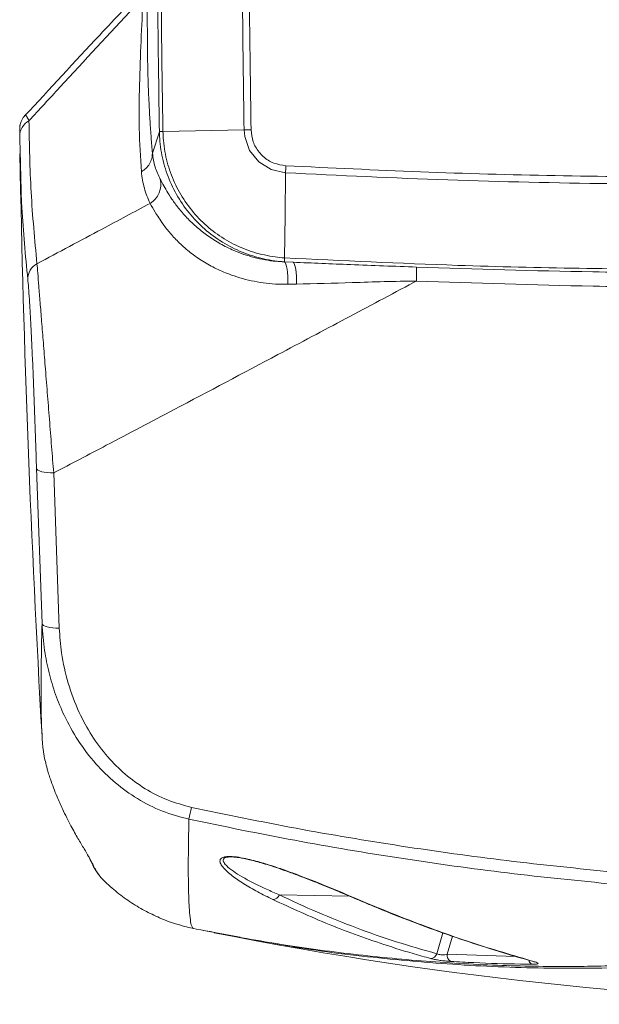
# Model space of a CAD drawing. Header units: millimetres. Extents: x 0 to 8410, y 0 to 5940.
# Tile 300 of 316: x 7117 to 7275, y 3503 to 3769. Entities that reach past the tile are written whole.
import ezdxf

# ---------------------------------------------------------------- set-up
doc = ezdxf.new("R2010")
doc.units = ezdxf.units.MM
doc.header["$LTSCALE"] = 10

msp = doc.modelspace()

# ---------------------------------------------------------------- linework, layer by layer
at = {"color": 8, "linetype": 'Continuous', "lineweight": 0}
for p, q in [((7153.42183, 3733.106318), (7155.322473, 3738.892976)), ((7189.183439, 3703.708711), (7189.168478, 3703.674379)), ((7189.168478, 3703.674379), (7191.550816, 3703.580919)), ((7191.550816, 3703.580919), (7189.183439, 3703.708711)), ((7192.440028, 3697.640363), (7190.119113, 3697.605792)), ((7123.502324, 3605.706158), (7121.999974, 3647.773686)), ((7126.667465, 3646.50518), (7128.168802, 3604.489747)), ((7136.531512, 3541.899148), (7136.916707, 3541.184369)), ((7187.841366, 3532.235208), (7206.838052, 3531.881514)), ((7230.524386, 3516.289297), (7232.141028, 3521.92587)), ((7234.750117, 3521.035376), (7233.353104, 3516.164604)), ((7233.353104, 3516.164604), (7251.938629, 3515.529338))]:
    msp.add_line(p, q, dxfattribs=at)
at = {"color": 7, "linetype": 'Continuous', "lineweight": 0}
for p, q in [((7155.322428, 3738.900247), (7155.322473, 3738.892976)), ((7156.271617, 3739.014927), (7178.280125, 3739.411894)), ((7117.598738, 3732.908192), (7117.449741, 3737.660232)), ((7189.183439, 3703.708711), (7189.191754, 3703.708473)), ((7123.501192, 3575.488511), (7123.49927, 3575.527373)), ((7123.723413, 3572.27284), (7123.869176, 3571.049395)), ((7139.279525, 3537.18895), (7139.548148, 3536.850515)), ((7139.524232, 3536.835018), (7139.712195, 3536.631647)), ((7164.518767, 3523.145829), (7165.343386, 3522.976731)), ((7167.239468, 3522.59523), (7177.165712, 3520.807687))]:
    msp.add_line(p, q, dxfattribs=at)
at = {"color": 8, "linetype": 'Continuous', "lineweight": 0, "flags": 128}
for points in [[(7189.528103, 3727.792326), (7189.528043, 3727.792326), (7185.63437, 3728.675547), (7182.247247, 3730.792108), (7179.770063, 3733.88249), (7178.456958, 3737.585846), (7178.280111, 3739.411894), (7178.280111, 3739.411894)], [(7189.168478, 3703.674379), (7189.398955, 3703.462663), (7189.609329, 3703.051868), (7189.792301, 3702.456299), (7189.941551, 3701.696578), (7190.051938, 3700.798813), (7190.11962, 3699.794236), (7190.142284, 3698.717418), (7190.119113, 3697.605792)], [(7191.550816, 3703.580919), (7191.764991, 3703.374329), (7191.960405, 3702.973905), (7192.130472, 3702.393356), (7192.26947, 3701.651994), (7192.37272, 3700.774852), (7192.43678, 3699.791494), (7192.459459, 3698.734823), (7192.440028, 3697.640363)], [(7121.999974, 3647.773686), (7122.12133, 3647.512499), (7122.405331, 3647.266689), (7122.842486, 3647.044364), (7123.418222, 3646.852914), (7124.113302, 3646.698895), (7124.904539, 3646.587435), (7125.765513, 3646.522108), (7126.667465, 3646.50518)], [(7123.502324, 3605.706158), (7123.623635, 3605.446878), (7123.907561, 3605.204526), (7124.344627, 3604.987326), (7124.920244, 3604.802433), (7125.61519, 3604.656163), (7126.406263, 3604.553166), (7127.267043, 3604.497138), (7128.168802, 3604.489747)], [(7136.5793, 3541.680756), (7136.627595, 3541.585389), (7136.916707, 3541.184369)], [(7256.798024, 3514.13137), (7256.897303, 3514.107052), (7257.12883, 3514.084879)]]:
    msp.add_lwpolyline(points, dxfattribs=at)
at = {"color": 7, "linetype": 'Continuous', "lineweight": 0, "flags": 128}
msp.add_lwpolyline([(7189.241524, 3704.760495), (7189.384128, 3716.221038), (7189.528103, 3727.792564)], dxfattribs=at)
at = {"color": 7, "linetype": 'Continuous', "lineweight": 0}
for centre, radius, start, end in [((11151.817261, 3807.574759), 4000, 178.374395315, 180.687447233), ((11151.817261, 3807.574759), 4035, 181.060325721, 183.297379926), ((7366.817261, 4507.574759), 1005, 258.717778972, 269.646402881)]:
    msp.add_arc(centre, radius, start, end, dxfattribs=at)
at = {"color": 8, "linetype": 'Continuous', "lineweight": 0}
for centre, radius, start, end in [((7122.171871, 3737.699672), 4.722295, 118.08143945, 180.47852556), ((7149.822128, 3724.630371), 5.906497, 300.13758502, 14.5056763), ((7124.410691, 3698.976505), 4.771581, 118.47514542, 180.37557726), ((7143.872468, 3701.813123), 81.164837, 357.65144489, 0.32426911), ((6969.753807, 3597.791442), 198.736343, 346.89730669, 347.8396783), ((7185.974888, 3533.010813), 2.021213, 272.05638236, 337.43493277), ((7209.146278, 3532.066166), 1.070854, 246.51668298, 273.08342915), ((7228.764485, 3516.846987), 1.846151, 271.51150342, 342.41725249), ((7235.197527, 3515.845495), 1.871824, 170.18427428, 242.08624159), ((7256.937614, 3514.845278), 1.527383, 191.72490925, 246.77914595)]:
    msp.add_arc(centre, radius, start, end, dxfattribs=at)
for points, knots in [([(7178.28014, 3739.411894), (7178.10116, 3751.316149), (7177.743186, 3775.125596), (7177.708977, 3798.937717), (7177.691872, 3810.844246)], [0, 0, 0, 0, 0.49998033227, 1, 1, 1, 1]), ([(7179.581042, 3810.842696), (7179.598144, 3798.941969), (7179.632346, 3775.141529), (7179.990347, 3751.343766), (7180.169339, 3739.445391)], [0, 0, 0, 0, 0.5000213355, 1, 1, 1, 1]), ([(7155.322473, 3738.892976), (7155.166037, 3749.120073), (7154.844035, 3770.171202), (7154.772022, 3791.224692), (7154.734994, 3802.049938)], [0, 0, 0, 0, 0.4858217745, 1, 1, 1, 1]), ([(7155.685897, 3802.051488), (7155.722922, 3791.229063), (7155.794811, 3770.215712), (7156.115898, 3749.204713), (7156.271617, 3739.014927)], [0, 0, 0, 0, 0.5150261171, 1, 1, 1, 1]), ([(7150.8512, 3775.139514), (7150.063727, 3774.29993), (7142.52416, 3766.261437), (7132.207856, 3755.18104), (7122.739901, 3744.897429), (7119.948964, 3741.866055)], [0, 0, 0, 0, 0.0759970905, 0.7276250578, 1, 1, 1, 1]), ([(7150.424237, 3728.077236), (7150.186688, 3731.974073), (7149.711602, 3739.767538), (7149.880745, 3751.663349), (7150.352648, 3763.535428), (7150.68503, 3771.271807), (7150.8512, 3775.139514)], [0, 0, 0, 0, 0.2500315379, 0.5000497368, 0.7500560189, 1, 1, 1, 1]), ([(7152.106385, 3759.583178), (7152.108238, 3759.399097), (7152.117755, 3758.453577), (7152.149669, 3756.7191), (7152.202765, 3754.456094), (7152.272821, 3752.166248), (7152.354587, 3749.958604), (7152.447054, 3747.835002), (7152.542159, 3745.904398), (7152.651442, 3743.892856), (7152.822879, 3741.040354), (7153.071192, 3737.403662), (7153.308229, 3734.498588), (7153.42183, 3733.106318)], [0, 0, 0, 0, 0.0211802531, 0.1087906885, 0.1999399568, 0.2822218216, 0.3725465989, 0.453692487, 0.5256599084, 0.5931243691, 0.682388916, 0.8477834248, 1, 1, 1, 1]), ([(7118.806074, 3743.190828), (7118.828965, 3743.230489), (7118.990178, 3743.509801), (7119.367538, 3743.170642), (7119.755032, 3742.301194), (7119.948964, 3741.866055)], [0, 0, 0, 0, 0.0763546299, 0.5377361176, 1, 1, 1, 1]), ([(7119.948964, 3741.866055), (7120.069241, 3735.434489), (7120.309824, 3722.569787), (7121.527031, 3709.637681), (7122.135709, 3703.170839)], [0, 0, 0, 0, 0.4999390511, 1, 1, 1, 1]), ([(7189.191754, 3703.708473), (7189.189017, 3703.708632), (7188.302409, 3703.760087), (7185.404068, 3704.041746), (7180.568862, 3705.115286), (7174.935581, 3707.392019), (7169.787015, 3710.585249), (7165.229551, 3714.573614), (7161.411041, 3719.291576), (7158.410723, 3724.585368), (7156.374422, 3730.312097), (7155.476692, 3735.157542), (7155.358018, 3738.036775), (7155.322428, 3738.900247)], [0, 0, 0, 0, 0.00015325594, 0.04964752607, 0.16264519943, 0.27564155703, 0.38773255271, 0.49982380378, 0.61277468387, 0.72572499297, 0.83867140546, 0.95161811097, 1, 1, 1, 1]), ([(7156.273405, 3739.015046), (7156.307372, 3738.182019), (7156.421434, 3735.384651), (7157.290801, 3730.670615), (7159.271773, 3725.089196), (7162.193354, 3719.929752), (7165.913803, 3715.332534), (7170.355621, 3711.445206), (7175.374198, 3708.342196), (7180.864027, 3706.103221), (7185.572416, 3705.136571), (7188.384896, 3704.761567), (7189.241519, 3704.761568), (7189.241539, 3704.761568)], [0, 0, 0, 0, 0.0479420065, 0.1609927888, 0.2740420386, 0.3871016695, 0.5001594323, 0.6123771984, 0.7245967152, 0.8377012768, 0.9508058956, 0.999998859, 1, 1, 1, 1]), ([(7180.169384, 3739.445391), (7180.284353, 3738.340185), (7180.452912, 3736.71982), (7181.609397, 3734.234992), (7183.343499, 3732.066393), (7186.239316, 3730.209491), (7188.470166, 3729.883034), (7189.585487, 3729.719821)], [0, 0, 0, 0, 0.22190947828, 0.32534609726, 0.54876663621, 0.77440416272, 1, 1, 1, 1]), ([(7119.639213, 3698.945227), (7119.018487, 3705.414492), (7117.929547, 3716.763528), (7117.698207, 3728.053722), (7117.598738, 3732.908192)], [0, 0, 0, 0, 0.5700277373, 1, 1, 1, 1]), ([(7153.42183, 3733.106318), (7153.388537, 3732.61113), (7153.320753, 3731.60291), (7152.691199, 3730.181471), (7151.731371, 3728.936472), (7150.854781, 3728.360251), (7150.424237, 3728.077236)], [0, 0, 0, 0, 0.24557995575, 0.50000821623, 0.75442524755, 1, 1, 1, 1]), ([(7153.42183, 3733.106318), (7153.613684, 3731.854955), (7153.997884, 3729.349037), (7155.025753, 3727.190466), (7155.540343, 3726.109806)], [0, 0, 0, 0, 0.4993631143, 1, 1, 1, 1]), ([(7189.585517, 3729.720417), (7201.745294, 3729.124099), (7226.066071, 3727.931404), (7262.598619, 3726.94342), (7299.195625, 3726.540253), (7335.846212, 3726.800354), (7372.537353, 3727.651152), (7396.97763, 3728.758566), (7409.197143, 3729.312244)], [0, 0, 0, 0, 0.1663552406, 0.332727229, 0.4990822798, 0.6660491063, 0.8330330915, 1, 1, 1, 1]), ([(7152.787651, 3719.522301), (7152.208389, 3720.847058), (7151.048142, 3723.500512), (7150.632411, 3726.550152), (7150.424237, 3728.077236)], [0, 0, 0, 0, 0.49925755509, 1, 1, 1, 1]), ([(7155.540343, 3726.109806), (7155.768526, 3725.671072), (7156.225446, 3724.792541), (7157.261581, 3722.915256), (7158.630413, 3720.73015), (7160.427334, 3718.259822), (7162.680514, 3715.647747), (7165.349676, 3713.077304), (7168.413876, 3710.677843), (7171.756877, 3708.549408), (7175.906236, 3706.46859), (7180.972021, 3704.737025), (7185.65171, 3703.86433), (7188.418708, 3703.714877), (7189.168478, 3703.674379)], [0, 0, 0, 0, 0.0899607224, 0.180139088, 0.2700484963, 0.3565559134, 0.4433326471, 0.5297275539, 0.6056687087, 0.6818926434, 0.7578049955, 0.8599124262, 0.9620406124, 1, 1, 1, 1]), ([(7409.285988, 3727.382246), (7398.311452, 3726.878913), (7376.358755, 3725.872081), (7343.404946, 3725.015687), (7310.441466, 3724.636086), (7273.797843, 3724.811566), (7233.472682, 3725.6797), (7204.179185, 3727.088377), (7189.528133, 3727.792922)], [0, 0, 0, 0, 0.149861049, 0.2997716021, 0.4496330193, 0.5995440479, 0.799713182, 1, 1, 1, 1]), ([(7122.135709, 3703.170839), (7128.013957, 3706.30067), (7138.23041, 3711.740347), (7148.448676, 3717.202788), (7152.787651, 3719.522301)], [0, 0, 0, 0, 0.57537079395, 1, 1, 1, 1]), ([(7190.119113, 3697.605792), (7189.272602, 3697.607543), (7186.207901, 3697.613881), (7180.985248, 3698.260137), (7175.340945, 3699.792754), (7170.713073, 3701.763159), (7167.005512, 3703.822869), (7163.626989, 3706.182974), (7160.69463, 3708.758368), (7158.214791, 3711.407601), (7155.917068, 3714.33963), (7154.031792, 3717.32959), (7153.202393, 3718.791347), (7152.787651, 3719.522301)], [0, 0, 0, 0, 0.04254926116, 0.15404497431, 0.26547659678, 0.34373223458, 0.42229316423, 0.50052978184, 0.58411021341, 0.66807031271, 0.75172339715, 0.87584886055, 1, 1, 1, 1]), ([(7189.241539, 3704.759661), (7204.884179, 3704.005681), (7231.49129, 3702.723211), (7269.118305, 3701.849041), (7302.073679, 3701.553673), (7335.035189, 3701.797444), (7371.837481, 3702.595863), (7397.630974, 3703.776509), (7412.447865, 3704.454723)], [0, 0, 0, 0, 0.2105303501, 0.358098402, 0.5056664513, 0.653234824, 0.8008031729, 1, 1, 1, 1]), ([(7122.135709, 3703.170839), (7122.200711, 3702.377295), (7122.330716, 3700.790198), (7122.622795, 3697.173819), (7122.977436, 3692.754003), (7123.39112, 3687.577379), (7123.853638, 3681.773916), (7124.367732, 3675.315741), (7124.922361, 3668.347121), (7125.506562, 3661.015168), (7126.094451, 3653.651702), (7126.47645, 3648.887485), (7126.667465, 3646.50518)], [0, 0, 0, 0, 0.0954208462, 0.1908426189, 0.2858606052, 0.3809023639, 0.4777953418, 0.5747192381, 0.6805522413, 0.7864205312, 0.8932014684, 1, 1, 1, 1]), ([(7191.550816, 3703.580919), (7196.737233, 3703.360066), (7207.87771, 3702.885671), (7219.059738, 3702.486054), (7225.036006, 3702.272478)], [0, 0, 0, 0, 0.4655471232, 1, 1, 1, 1]), ([(7225.036006, 3702.272478), (7240.969705, 3701.756092), (7266.027838, 3700.943998), (7300.237804, 3700.688946), (7323.068391, 3700.796871), (7344.827245, 3701.132438), (7373.118126, 3701.801086), (7396.823889, 3702.937887), (7412.475317, 3703.688446)], [0, 0, 0, 0, 0.2551332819, 0.4012353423, 0.5473374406, 0.6203777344, 0.7493592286, 1, 1, 1, 1]), ([(7121.999974, 3647.773686), (7121.933217, 3649.939314), (7121.799718, 3654.270102), (7121.569802, 3660.953661), (7121.322438, 3667.604743), (7121.067524, 3673.911767), (7120.810192, 3679.754261), (7120.558361, 3684.988971), (7120.309137, 3689.651635), (7120.069048, 3693.617513), (7119.840698, 3696.846959), (7119.706375, 3698.245807), (7119.639213, 3698.945227)], [0, 0, 0, 0, 0.1080533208, 0.2160833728, 0.3226003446, 0.4290726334, 0.5258746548, 0.6226364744, 0.7169376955, 0.8112067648, 0.9056039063, 1, 1, 1, 1]), ([(7416.005164, 3700.258795), (7407.621291, 3699.771447), (7390.853514, 3698.796751), (7365.999849, 3697.818346), (7344.960363, 3697.252993), (7323.167007, 3696.894659), (7300.300024, 3696.775487), (7266.03308, 3697.048056), (7240.931025, 3697.927735), (7224.969129, 3698.487106)], [0, 0, 0, 0, 0.1317988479, 0.2635982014, 0.3903519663, 0.4621286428, 0.6057008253, 0.7492730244, 1, 1, 1, 1]), ([(7224.969129, 3698.487106), (7224.714041, 3698.351085), (7218.333363, 3694.948706), (7205.827084, 3688.291708), (7184.190018, 3676.808946), (7162.555422, 3665.373825), (7142.294444, 3654.705276), (7131.419773, 3648.998905), (7126.667465, 3646.50518)], [0, 0, 0, 0, 0.0077827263, 0.1946742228, 0.3815710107, 0.6680087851, 0.8549174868, 1, 1, 1, 1]), ([(7224.969129, 3698.487106), (7222.062013, 3698.44211), (7216.240637, 3698.352008), (7205.365091, 3697.971369), (7197.468202, 3697.769132), (7192.440028, 3697.640363)], [0, 0, 0, 0, 0.2659910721, 0.5326356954, 1, 1, 1, 1]), ([(7123.49927, 3575.527373), (7123.464874, 3576.168508), (7123.357419, 3578.171468), (7123.256, 3582.500446), (7123.228935, 3588.927684), (7123.299957, 3596.541524), (7123.434869, 3602.65128), (7123.502324, 3605.706158)], [0, 0, 0, 0, 0.1048695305, 0.3276213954, 0.5503730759, 0.7751865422, 1, 1, 1, 1]), ([(7163.316111, 3552.738491), (7160.886226, 3553.389177), (7156.025582, 3554.690785), (7149.312869, 3558.119317), (7143.262227, 3562.469876), (7137.840565, 3567.768823), (7133.171717, 3573.926817), (7129.615137, 3580.305933), (7127.068326, 3586.510872), (7125.320577, 3592.378172), (7124.00818, 3598.786973), (7123.681267, 3603.25855), (7123.502324, 3605.706158)], [0, 0, 0, 0, 0.1041086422, 0.2082547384, 0.3110894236, 0.4139763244, 0.5244864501, 0.6350538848, 0.721677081, 0.8085215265, 0.8951903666, 1, 1, 1, 1]), ([(7128.168802, 3604.489747), (7128.330475, 3602.238247), (7128.69168, 3597.208011), (7130.418867, 3589.511243), (7133.199971, 3581.997005), (7136.857461, 3575.317505), (7141.057097, 3569.679097), (7145.94475, 3564.82327), (7151.393721, 3560.845006), (7157.449029, 3557.709314), (7161.837279, 3556.521718), (7164.030905, 3555.928055)], [0, 0, 0, 0, 0.1065227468, 0.2379901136, 0.369385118, 0.4801329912, 0.5908126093, 0.6928982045, 0.7949199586, 0.8974833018, 1, 1, 1, 1]), ([(7164.030905, 3555.928055), (7173.458423, 3553.981222), (7192.313461, 3550.087557), (7220.838852, 3545.338958), (7249.512219, 3541.323336), (7268.73828, 3539.38557), (7278.35131, 3538.416687)], [0, 0, 0, 0, 0.2495452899, 0.4990906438, 0.7495453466, 1, 1, 1, 1]), ([(7163.316111, 3552.738491), (7163.273409, 3550.606888), (7163.188005, 3546.343681), (7163.142348, 3540.856138), (7163.157399, 3536.044903), (7163.244269, 3531.737547), (7163.415477, 3528.09471), (7163.689364, 3525.327444), (7164.048674, 3523.551273), (7164.365418, 3523.28036), (7164.523791, 3523.144904)], [0, 0, 0, 0, 0.1138219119, 0.2276439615, 0.3420490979, 0.4564543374, 0.5918471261, 0.7272399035, 0.8636199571, 1, 1, 1, 1]), ([(7278.666209, 3535.083118), (7269.001619, 3536.052358), (7249.672449, 3537.990837), (7220.774811, 3542.02666), (7191.956556, 3546.818037), (7172.862923, 3550.765007), (7163.316111, 3552.738491)], [0, 0, 0, 0, 0.2495401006, 0.4990799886, 0.7495401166, 1, 1, 1, 1]), ([(7186.047415, 3530.990902), (7184.670533, 3531.673197), (7181.912513, 3533.039895), (7178.160323, 3535.175115), (7174.948043, 3537.351121), (7172.922566, 3539.180498), (7171.841292, 3540.623737), (7171.618146, 3541.580812), (7172.092351, 3542.25613), (7173.170746, 3542.593722), (7174.554083, 3542.6581), (7176.458695, 3542.489333), (7178.626842, 3542.097093), (7180.935141, 3541.545492), (7183.802382, 3540.747132), (7187.205907, 3539.674016), (7191.007169, 3538.333853), (7196.10731, 3536.409023), (7202.317515, 3533.9248), (7206.907731, 3531.973137), (7209.203879, 3530.996862)], [0, 0, 0, 0, 0.08605962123, 0.17238517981, 0.25833694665, 0.34388433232, 0.38695939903, 0.42984709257, 0.46444954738, 0.48544791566, 0.50659897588, 0.5251256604, 0.55349983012, 0.57958110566, 0.60573537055, 0.65794337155, 0.71042911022, 0.7628852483, 0.88138888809, 1, 1, 1, 1]), ([(7175.167884, 3542.498413), (7175.100578, 3542.504476), (7174.616272, 3542.548105), (7174.14774, 3542.514032), (7173.449602, 3542.426021), (7172.752339, 3542.183057), (7172.492581, 3541.581558), (7172.921142, 3540.730857), (7174.042353, 3539.588414), (7175.86319, 3538.240481), (7179.259824, 3536.202872), (7183.288928, 3534.184812), (7186.665239, 3532.738891), (7187.841366, 3532.235208)], [0, 0, 0, 0, 0.0048704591, 0.0350457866, 0.0428022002, 0.0810596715, 0.1462459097, 0.2289648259, 0.3138387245, 0.4476043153, 0.5815118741, 0.8542209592, 1, 1, 1, 1]), ([(7136.916707, 3541.184369), (7137.022997, 3540.957474), (7137.554487, 3539.822913), (7138.441885, 3538.291817), (7139.400305, 3537.039256), (7139.712195, 3536.631647)], [0, 0, 0, 0, 0.1442964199, 0.7215361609, 1, 1, 1, 1]), ([(7228.813182, 3515.001479), (7228.027619, 3515.217833), (7224.099595, 3516.299662), (7214.846964, 3519.126046), (7201.254773, 3523.989721), (7191.11945, 3528.655833), (7186.047415, 3530.990902)], [0, 0, 0, 0, 0.0531204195, 0.26561627, 0.6324912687, 1, 1, 1, 1]), ([(7187.841366, 3532.235208), (7191.269079, 3530.631737), (7198.124505, 3527.424794), (7208.705166, 3523.230508), (7219.479357, 3519.448372), (7226.842708, 3517.342322), (7230.524386, 3516.289297)], [0, 0, 0, 0, 0.2495995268, 0.4991991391, 0.7495994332, 1, 1, 1, 1]), ([(7209.203879, 3530.996862), (7210.057931, 3530.634342), (7214.328398, 3528.821648), (7224.498856, 3524.72933), (7239.667451, 3519.199321), (7251.305182, 3515.790627), (7257.12883, 3514.084879)], [0, 0, 0, 0, 0.0529409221, 0.264717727, 0.6320566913, 1, 1, 1, 1]), ([(7234.321247, 3514.191452), (7233.926081, 3514.219455), (7233.135144, 3514.275504), (7231.737057, 3514.444707), (7230.417321, 3514.650306), (7229.42572, 3514.844769), (7228.982925, 3514.958052), (7228.813182, 3515.001479)], [0, 0, 0, 0, 0.224954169, 0.4502523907, 0.6656779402, 0.8718395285, 1, 1, 1, 1]), ([(7230.524386, 3516.289297), (7230.603558, 3516.250264), (7230.807423, 3516.149754), (7231.303426, 3516.031706), (7231.98991, 3515.979982), (7232.725607, 3516.021545), (7233.140658, 3516.11617), (7233.353104, 3516.164604)], [0, 0, 0, 0, 0.12606399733, 0.3246096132, 0.53360565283, 0.76127321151, 1, 1, 1, 1]), ([(7256.335403, 3513.441625), (7255.285315, 3513.45595), (7250.03467, 3513.527576), (7242.694953, 3513.750662), (7236.409492, 3514.081527), (7234.321247, 3514.191452)], [0, 0, 0, 0, 0.14305298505, 0.71529293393, 1, 1, 1, 1]), ([(7257.12883, 3514.084879), (7257.36191, 3514.011991), (7257.82832, 3513.866138), (7258.034555, 3513.674772), (7257.831931, 3513.531812), (7257.256113, 3513.447145), (7256.637296, 3513.443435), (7256.335403, 3513.441625)], [0, 0, 0, 0, 0.2008903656, 0.4019954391, 0.6007255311, 0.8052116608, 1, 1, 1, 1])]:
    msp.add_open_spline(points, degree=3, knots=knots, dxfattribs=at)
at = {"color": 7, "linetype": 'Continuous', "lineweight": 0}
for points, knots in [([(7151.770095, 3778.496567), (7147.551754, 3774.041154), (7136.47401, 3762.340838), (7125.556094, 3750.519788), (7118.795659, 3743.200126)], [0, 0, 0, 0, 0.3807942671, 1, 1, 1, 1]), ([(7118.789191, 3743.204776), (7118.742048, 3743.159731), (7118.493134, 3742.921901), (7118.169996, 3742.418636), (7117.838358, 3741.767049), (7117.645344, 3741.186139), (7117.546579, 3740.735606), (7117.502062, 3740.429347), (7117.478256, 3740.189003), (7117.466892, 3740.00798), (7117.454119, 3739.725554), (7117.446436, 3739.268456), (7117.442719, 3738.693561), (7117.446217, 3738.154803), (7117.447103, 3738.018337)], [0, 0, 0, 0, 0.0143836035, 0.0759443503, 0.1307058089, 0.1772991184, 0.2149667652, 0.2466695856, 0.2823296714, 0.3383688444, 0.4173377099, 0.6239523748, 0.9047484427, 1, 1, 1, 1]), ([(7155.322428, 3738.900247), (7155.322426, 3738.902357), (7155.322423, 3738.906579), (7155.322573, 3738.912919), (7155.323248, 3738.923277), (7155.327474, 3738.935201), (7155.357624, 3738.949659), (7155.521515, 3738.971752), (7155.885749, 3738.996462), (7156.198638, 3739.011365), (7156.273405, 3739.014927)], [0, 0, 0, 0, 0.0028672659, 0.0057374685, 0.0112915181, 0.0316659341, 0.1122038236, 0.4361497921, 0.8652648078, 1, 1, 1, 1]), ([(7178.28014, 3739.411894), (7178.559623, 3739.41691), (7179.118588, 3739.426944), (7179.81909, 3739.439242), (7180.169339, 3739.445391)], [0, 0, 0, 0, 0.5000016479, 1, 1, 1, 1]), ([(7189.528103, 3727.792326), (7189.531949, 3728.082605), (7189.539639, 3728.663148), (7189.570205, 3729.367603), (7189.585487, 3729.719821)], [0, 0, 0, 0, 0.5000139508, 1, 1, 1, 1]), ([(7189.250688, 3704.760137), (7189.242989, 3704.542003), (7189.226896, 3704.086011), (7189.227031, 3703.805767), (7189.227616, 3703.725098), (7189.220116, 3703.711184), (7189.207821, 3703.708638), (7189.200157, 3703.708275), (7189.194563, 3703.708407), (7189.191754, 3703.708473)], [0, 0, 0, 0, 0.393395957, 0.8223608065, 0.9517923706, 0.9844881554, 0.9922089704, 0.9960879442, 1, 1, 1, 1]), ([(7123.512278, 3575.528446), (7123.551849, 3574.678104), (7123.600734, 3573.627604), (7123.707346, 3572.49006), (7123.72766, 3572.273317)], [0, 0, 0, 0, 0.8094643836, 1, 1, 1, 1]), ([(7123.869176, 3571.049395), (7123.920378, 3570.73409), (7124.02407, 3570.095551), (7124.345742, 3568.526468), (7124.793938, 3566.746565), (7125.286684, 3565.059482), (7125.826251, 3563.371334), (7126.59563, 3561.210497), (7127.485851, 3558.984952), (7128.307103, 3557.089737), (7129.200613, 3555.143615), (7130.230716, 3553.044908), (7131.686394, 3550.261953), (7133.323214, 3547.362735), (7134.918498, 3544.675366), (7136.04856, 3542.820344), (7136.408142, 3542.134469), (7136.531512, 3541.899148)], [0, 0, 0, 0, 0.072252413, 0.1463211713, 0.2100072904, 0.2421222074, 0.275298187, 0.3243897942, 0.3733097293, 0.4094421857, 0.4465319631, 0.5081132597, 0.571232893, 0.6921063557, 0.8160756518, 0.9368963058, 1, 1, 1, 1]), ([(7136.337618, 3542.176548), (7136.422742, 3542.015727), (7136.537913, 3541.798138), (7136.576634, 3541.707597), (7136.586736, 3541.683975)], [0, 0, 0, 0, 0.7391067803, 1, 1, 1, 1]), ([(7136.585916, 3541.708771), (7136.878462, 3541.086606), (7137.509887, 3539.74374), (7138.425152, 3538.244287), (7139.120947, 3537.384829), (7139.279525, 3537.18895)], [0, 0, 0, 0, 0.39995001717, 0.86324302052, 1, 1, 1, 1]), ([(7175.168286, 3542.50187), (7175.399398, 3542.488976), (7175.954299, 3542.458016), (7177.015534, 3542.312308), (7178.321419, 3542.076309), (7179.842907, 3541.737311), (7181.574182, 3541.292306), (7183.555365, 3540.725422), (7185.811765, 3540.024955), (7188.331948, 3539.176594), (7191.190311, 3538.153352), (7194.389206, 3536.957839), (7197.877801, 3535.592269), (7201.583219, 3534.085452), (7205.248399, 3532.559364), (7207.611641, 3531.555495), (7208.720471, 3531.084481)], [0, 0, 0, 0, 0.0187387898, 0.0449920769, 0.075379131, 0.1113273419, 0.1538374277, 0.2031603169, 0.2629069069, 0.3331685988, 0.4131945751, 0.5116764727, 0.6226997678, 0.7439722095, 0.8798720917, 1, 1, 1, 1]), ([(7139.712195, 3536.631647), (7140.937439, 3535.482412), (7143.388246, 3533.183641), (7147.270213, 3530.348127), (7151.263488, 3527.894923), (7154.001372, 3526.636575), (7155.37041, 3526.007357)], [0, 0, 0, 0, 0.2467431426, 0.4935508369, 0.7467577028, 1, 1, 1, 1]), ([(7399.162571, 3531.597081), (7397.066816, 3531.012325), (7392.64922, 3529.779731), (7385.662459, 3527.958707), (7377.975795, 3526.070861), (7369.581828, 3524.158225), (7361.937086, 3522.560398), (7355.207161, 3521.258137), (7349.556465, 3520.231351), (7343.226151, 3519.158455), (7336.619957, 3518.13139), (7330.166961, 3517.222603), (7324.754501, 3516.52756), (7319.952888, 3515.9598), (7315.455754, 3515.469662), (7309.962068, 3514.923909), (7303.604251, 3514.369783), (7296.367345, 3513.848409), (7289.137752, 3513.434087), (7281.723979, 3513.119252), (7274.233921, 3512.916958), (7262.582287, 3512.78277), (7246.642938, 3513.042942), (7226.118669, 3514.221659), (7205.526469, 3516.300659), (7185.193632, 3519.148832), (7171.948188, 3521.711866), (7165.345769, 3522.989455)], [0, 0, 0, 0, 0.0273578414, 0.0576670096, 0.090935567, 0.1271718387, 0.1663839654, 0.1896978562, 0.2139531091, 0.2391510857, 0.2711135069, 0.2987992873, 0.3219205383, 0.3404691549, 0.3602829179, 0.3794733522, 0.410719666, 0.4415201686, 0.4718730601, 0.5029723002, 0.5360845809, 0.5673825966, 0.6515290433, 0.7392779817, 0.8292182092, 0.9148708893, 1, 1, 1, 1]), ([(7208.725507, 3531.119052), (7210.238171, 3530.466443), (7214.941563, 3528.437259), (7222.788354, 3525.346019), (7232.244434, 3521.836821), (7241.608375, 3518.664662), (7249.794082, 3516.09463), (7254.836892, 3514.707093), (7256.807531, 3514.164868)], [0, 0, 0, 0, 0.09342600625, 0.29049355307, 0.48659752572, 0.68157675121, 0.87556591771, 1, 1, 1, 1]), ([(7155.37041, 3526.007357), (7155.798872, 3525.828571), (7157.947909, 3524.931831), (7160.953302, 3523.959298), (7163.629868, 3523.331314), (7164.419932, 3523.166079), (7164.506862, 3523.148355), (7164.523791, 3523.144904)], [0, 0, 0, 0, 0.14992944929, 0.75200065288, 0.97273626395, 0.99469070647, 1, 1, 1, 1]), ([(7186.132248, 3519.192878), (7187.991375, 3518.850286), (7198.010938, 3517.003929), (7216.315073, 3514.86377), (7240.995487, 3512.833685), (7265.939282, 3512.144597), (7291.101822, 3512.710032), (7316.446405, 3514.630372), (7341.720584, 3517.767031), (7358.454053, 3520.969114), (7366.817261, 3522.569481)], [0, 0, 0, 0, 0.03107625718, 0.16748205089, 0.30388663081, 0.44018429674, 0.58007989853, 0.72009321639, 0.8601055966, 1, 1, 1, 1]), ([(7256.796914, 3514.129344), (7256.894951, 3514.101084), (7257.067163, 3514.051443), (7257.095023, 3514.038652), (7257.107022, 3514.033142)], [0, 0, 0, 0, 0.5692836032, 1, 1, 1, 1])]:
    msp.add_open_spline(points, degree=3, knots=knots, dxfattribs=at)

doc.saveas('drawing.dxf')
